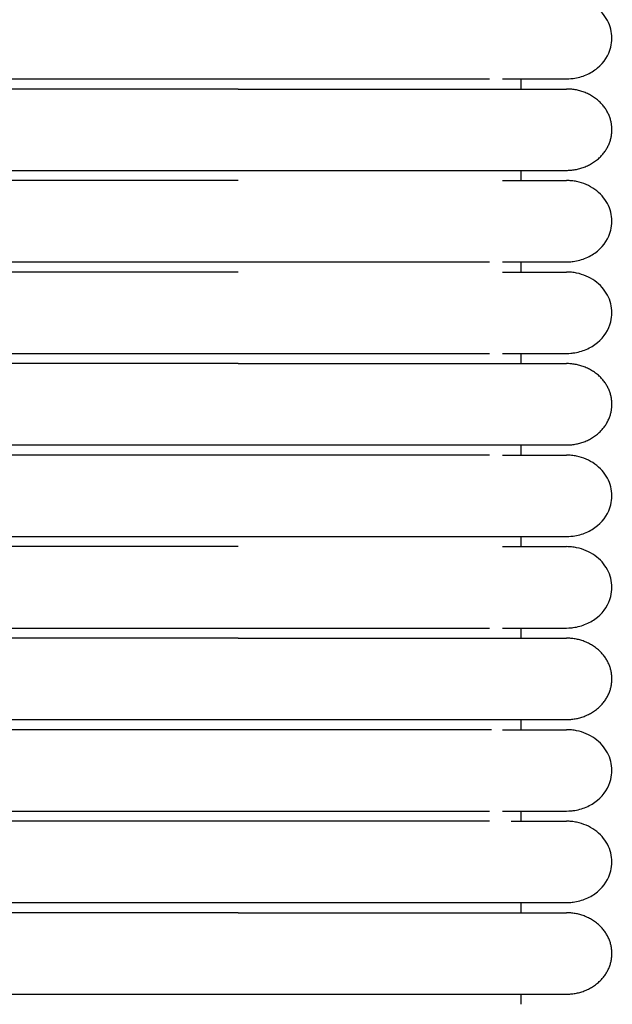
# Model space of a CAD drawing. Header units: millimetres. Extents: x -31695 to -19845, y -5614 to 7253.
# Tile 258 of 432: x -27570 to -27541, y 4632 to 4681. Entities that reach past the tile are written whole.
import ezdxf

# ---------------------------------------------------------------- set-up
doc = ezdxf.new("R2010")
doc.units = ezdxf.units.MM
doc.layers.add('2d', color=7, linetype='Continuous', true_color=0x000000)

msp = doc.modelspace()

# ---------------------------------------------------------------- linework, layer by layer
at = {"layer": '2d', "linetype": 'Continuous', "lineweight": -3}
for points, knots in [([(-27542.959, 4678.452), (-27542.771, 4678.458), (-27542.696, 4678.465), (-27542.621, 4678.475), (-27542.398, 4678.505), (-27542.18, 4678.566), (-27541.976, 4678.654), (-27541.772, 4678.741), (-27541.583, 4678.856), (-27541.417, 4678.994), (-27541.086, 4679.27), (-27540.85, 4679.636), (-27540.749, 4680.031), (-27540.674, 4680.327), (-27540.674, 4680.638), (-27540.75, 4680.934), (-27540.825, 4681.23), (-27540.976, 4681.511), (-27541.187, 4681.748), (-27541.399, 4681.986), (-27541.671, 4682.18), (-27541.976, 4682.311), (-27542.129, 4682.377), (-27542.29, 4682.428), (-27542.455, 4682.461), (-27542.538, 4682.478), (-27542.622, 4682.491), (-27542.748, 4682.504), (-27542.79, 4682.507), (-27542.864, 4682.51), (-27542.928, 4682.512), (-27542.96, 4682.512)], [23.444884, 23.444884, 23.444884, 23.444884, 23.445508, 23.445508, 23.445508, 24.045899, 24.045899, 24.045899, 24.646737, 24.646737, 24.646737, 25.861089, 25.861089, 25.861089, 26.766677, 26.766677, 26.766677, 27.67162, 27.67162, 27.67162, 28.576911, 28.576911, 28.576911, 29.026668, 29.026668, 29.026668, 29.266118, 29.266118, 29.385835, 29.385835, 29.475562, 29.475562, 29.475562, 29.475562]), ([(-27559.349, 4678.452), (-27559.121, 4678.452), (-27558.891, 4678.452), (-27558.664, 4678.452), (-27558.436, 4678.452), (-27558.208, 4678.452), (-27557.98, 4678.452), (-27557.752, 4678.452), (-27557.525, 4678.452), (-27557.298, 4678.452), (-27557.071, 4678.452), (-27556.845, 4678.452), (-27556.62, 4678.452), (-27556.395, 4678.452), (-27556.171, 4678.452), (-27555.948, 4678.452), (-27555.726, 4678.452), (-27555.504, 4678.452), (-27555.284, 4678.452), (-27555.064, 4678.452), (-27554.846, 4678.452), (-27554.63, 4678.452), (-27554.522, 4678.452), (-27554.414, 4678.452), (-27554.307, 4678.452), (-27554.253, 4678.452), (-27554.2, 4678.452), (-27554.146, 4678.452), (-27554.093, 4678.452), (-27554.04, 4678.452), (-27553.987, 4678.452), (-27553.774, 4678.452), (-27553.565, 4678.452), (-27553.359, 4678.452), (-27553.153, 4678.452), (-27552.951, 4678.452), (-27552.752, 4678.452), (-27552.553, 4678.452), (-27552.358, 4678.452), (-27552.167, 4678.452), (-27551.976, 4678.452), (-27551.788, 4678.452), (-27551.605, 4678.452), (-27551.421, 4678.452), (-27551.242, 4678.452), (-27551.066, 4678.452), (-27550.891, 4678.452), (-27550.719, 4678.452), (-27550.552, 4678.452), (-27550.385, 4678.452), (-27550.222, 4678.452), (-27550.063, 4678.452), (-27549.905, 4678.452), (-27549.751, 4678.452), (-27549.548, 4678.452), (-27549.53, 4678.452), (-27549.513, 4678.452), (-27549.391, 4678.452), (-27549.322, 4678.452), (-27549.253, 4678.452), (-27549.108, 4678.452), (-27549.104, 4678.452), (-27549.1, 4678.452), (-27548.982, 4678.452), (-27548.949, 4678.452), (-27548.916, 4678.452), (-27548.784, 4678.452), (-27548.719, 4678.452), (-27548.654, 4678.452), (-27548.59, 4678.452), (-27548.526, 4678.452), (-27548.463, 4678.452), (-27548.401, 4678.452), (-27548.339, 4678.452), (-27548.277, 4678.452), (-27548.216, 4678.452), (-27548.156, 4678.452), (-27548.096, 4678.452), (-27548.037, 4678.452), (-27548.007, 4678.452), (-27547.978, 4678.452), (-27547.862, 4678.452), (-27547.805, 4678.452), (-27547.748, 4678.452), (-27546.808, 4678.452)], [0, 0, 0, 0, 0.688874, 0.688874, 0.688874, 1.379115, 1.379115, 1.379115, 2.070614, 2.070614, 2.070614, 2.763253, 2.763253, 2.763253, 3.456911, 3.456911, 3.456911, 4.151485, 4.151485, 4.151485, 4.846904, 4.846904, 4.846904, 5.194892, 5.194892, 5.194892, 5.368958, 5.368958, 5.368958, 5.543076, 5.543076, 5.543076, 6.238299, 6.238299, 6.238299, 6.927088, 6.927088, 6.927088, 7.609802, 7.609802, 7.609802, 8.286509, 8.286509, 8.286509, 8.95713, 8.95713, 8.95713, 9.621528, 9.621528, 9.621528, 10.279464, 10.279464, 10.279464, 11.006993, 11.006993, 11.006993, 11.236871, 11.236871, 11.236871, 11.661405, 11.661405, 11.661405, 11.855662, 11.855662, 11.855662, 12.168103, 12.168103, 12.168103, 12.482511, 12.482511, 12.482511, 12.798837, 12.798837, 12.798837, 13.117038, 13.117038, 13.117038, 13.43708, 13.43708, 13.43708, 13.758931, 13.758931, 13.758931, 14.082572, 14.082572, 14.082572, 14.082572]), ([(-27546.154, 4678.452), (-27545.38, 4678.452), (-27544.743, 4678.452), (-27544.249, 4678.452), (-27543.83, 4678.452), (-27543.514, 4678.452), (-27543.3, 4678.452), (-27543.086, 4678.452), (-27542.975, 4678.452), (-27542.96, 4678.452)], [0, 0, 0, 0, 8.587801, 8.587801, 8.587801, 15.835632, 15.835632, 15.835632, 22.978242, 22.978242, 22.978242, 22.978242]), ([(-27546.155, 4673.378), (-27545.378, 4673.378), (-27544.742, 4673.378), (-27544.25, 4673.378), (-27543.83, 4673.378), (-27543.514, 4673.378), (-27543.301, 4673.378), (-27543.087, 4673.378), (-27542.975, 4673.378), (-27542.96, 4673.378)], [0, 0, 0, 0, 8.649968, 8.649968, 8.649968, 15.950267, 15.950267, 15.950267, 23.144583, 23.144583, 23.144583, 23.144583]), ([(-27542.959, 4669.318), (-27542.771, 4669.324), (-27542.696, 4669.33), (-27542.621, 4669.34), (-27542.398, 4669.371), (-27542.18, 4669.431), (-27541.976, 4669.519), (-27541.772, 4669.607), (-27541.583, 4669.722), (-27541.417, 4669.859), (-27541.086, 4670.135), (-27540.85, 4670.501), (-27540.749, 4670.896), (-27540.674, 4671.192), (-27540.674, 4671.504), (-27540.75, 4671.8), (-27540.825, 4672.096), (-27540.976, 4672.376), (-27541.187, 4672.613), (-27541.399, 4672.851), (-27541.671, 4673.045), (-27541.976, 4673.177), (-27542.129, 4673.243), (-27542.29, 4673.293), (-27542.455, 4673.327), (-27542.538, 4673.344), (-27542.622, 4673.356), (-27542.748, 4673.369), (-27542.79, 4673.372), (-27542.864, 4673.375), (-27542.928, 4673.377), (-27542.96, 4673.378)], [23.445434, 23.445434, 23.445434, 23.445434, 23.445691, 23.445691, 23.445691, 24.046063, 24.046063, 24.046063, 24.646884, 24.646884, 24.646884, 25.861199, 25.861199, 25.861199, 26.766759, 26.766759, 26.766759, 27.671674, 27.671674, 27.671674, 28.576938, 28.576938, 28.576938, 29.026682, 29.026682, 29.026682, 29.266124, 29.266124, 29.385838, 29.385838, 29.475562, 29.475562, 29.475562, 29.475562]), ([(-27559.349, 4669.318), (-27559.121, 4669.318), (-27558.891, 4669.318), (-27558.664, 4669.318), (-27558.436, 4669.318), (-27558.208, 4669.318), (-27557.98, 4669.318), (-27557.752, 4669.318), (-27557.525, 4669.318), (-27557.298, 4669.318), (-27557.071, 4669.318), (-27556.845, 4669.318), (-27556.62, 4669.318), (-27556.395, 4669.318), (-27556.171, 4669.318), (-27555.948, 4669.318), (-27555.726, 4669.318), (-27555.504, 4669.318), (-27555.284, 4669.318), (-27555.064, 4669.318), (-27554.846, 4669.318), (-27554.63, 4669.318), (-27554.522, 4669.318), (-27554.414, 4669.318), (-27554.307, 4669.318), (-27554.253, 4669.318), (-27554.2, 4669.318), (-27554.146, 4669.318), (-27554.093, 4669.318), (-27554.04, 4669.318), (-27553.987, 4669.318), (-27553.774, 4669.318), (-27553.565, 4669.318), (-27553.359, 4669.318), (-27553.153, 4669.318), (-27552.951, 4669.318), (-27552.752, 4669.318), (-27552.553, 4669.318), (-27552.358, 4669.318), (-27552.167, 4669.318), (-27551.976, 4669.318), (-27551.788, 4669.318), (-27551.605, 4669.318), (-27551.421, 4669.318), (-27551.242, 4669.318), (-27551.066, 4669.318), (-27550.891, 4669.318), (-27550.719, 4669.318), (-27550.552, 4669.318), (-27550.385, 4669.318), (-27550.222, 4669.318), (-27550.063, 4669.318), (-27549.905, 4669.318), (-27549.751, 4669.318), (-27549.548, 4669.318), (-27549.53, 4669.318), (-27549.513, 4669.318), (-27549.391, 4669.318), (-27549.322, 4669.318), (-27549.253, 4669.318), (-27549.108, 4669.318), (-27549.104, 4669.318), (-27549.1, 4669.318), (-27548.982, 4669.318), (-27548.949, 4669.318), (-27548.916, 4669.318), (-27548.784, 4669.318), (-27548.719, 4669.318), (-27548.654, 4669.318), (-27548.59, 4669.318), (-27548.526, 4669.318), (-27548.463, 4669.318), (-27548.401, 4669.318), (-27548.339, 4669.318), (-27548.277, 4669.318), (-27548.216, 4669.318), (-27548.156, 4669.318), (-27548.096, 4669.318), (-27548.037, 4669.318), (-27548.007, 4669.318), (-27547.978, 4669.318), (-27547.862, 4669.318), (-27547.805, 4669.318), (-27547.748, 4669.318), (-27546.808, 4669.318)], [0, 0, 0, 0, 0.688874, 0.688874, 0.688874, 1.379115, 1.379115, 1.379115, 2.070614, 2.070614, 2.070614, 2.763253, 2.763253, 2.763253, 3.456911, 3.456911, 3.456911, 4.151486, 4.151486, 4.151486, 4.846904, 4.846904, 4.846904, 5.194892, 5.194892, 5.194892, 5.368959, 5.368959, 5.368959, 5.543077, 5.543077, 5.543077, 6.2383, 6.2383, 6.2383, 6.927089, 6.927089, 6.927089, 7.609803, 7.609803, 7.609803, 8.286509, 8.286509, 8.286509, 8.957131, 8.957131, 8.957131, 9.621528, 9.621528, 9.621528, 10.279465, 10.279465, 10.279465, 11.006994, 11.006994, 11.006994, 11.236872, 11.236872, 11.236872, 11.661406, 11.661406, 11.661406, 11.855663, 11.855663, 11.855663, 12.168104, 12.168104, 12.168104, 12.482512, 12.482512, 12.482512, 12.798838, 12.798838, 12.798838, 13.117038, 13.117038, 13.117038, 13.437081, 13.437081, 13.437081, 13.758932, 13.758932, 13.758932, 14.082572, 14.082572, 14.082572, 14.082572]), ([(-27546.154, 4669.318), (-27545.38, 4669.318), (-27544.743, 4669.318), (-27544.249, 4669.318), (-27543.83, 4669.318), (-27543.514, 4669.318), (-27543.3, 4669.318), (-27543.086, 4669.318), (-27542.975, 4669.318), (-27542.96, 4669.318)], [0, 0, 0, 0, 8.587803, 8.587803, 8.587803, 15.835636, 15.835636, 15.835636, 22.978247, 22.978247, 22.978247, 22.978247]), ([(-27546.155, 4668.81), (-27545.378, 4668.81), (-27544.742, 4668.81), (-27544.25, 4668.81), (-27543.83, 4668.81), (-27543.514, 4668.81), (-27543.301, 4668.81), (-27543.087, 4668.81), (-27542.975, 4668.81), (-27542.96, 4668.81)], [0, 0, 0, 0, 8.649968, 8.649968, 8.649968, 15.950267, 15.950267, 15.950267, 23.144583, 23.144583, 23.144583, 23.144583]), ([(-27542.959, 4664.75), (-27542.771, 4664.756), (-27542.696, 4664.763), (-27542.621, 4664.773), (-27542.398, 4664.803), (-27542.18, 4664.864), (-27541.976, 4664.952), (-27541.772, 4665.039), (-27541.583, 4665.154), (-27541.417, 4665.292), (-27541.086, 4665.568), (-27540.85, 4665.934), (-27540.749, 4666.328), (-27540.674, 4666.625), (-27540.674, 4666.936), (-27540.75, 4667.232), (-27540.825, 4667.528), (-27540.976, 4667.809), (-27541.187, 4668.046), (-27541.399, 4668.284), (-27541.671, 4668.478), (-27541.976, 4668.609), (-27542.129, 4668.675), (-27542.29, 4668.726), (-27542.455, 4668.759), (-27542.538, 4668.776), (-27542.622, 4668.789), (-27542.748, 4668.802), (-27542.79, 4668.805), (-27542.864, 4668.808), (-27542.928, 4668.81), (-27542.96, 4668.81)], [23.445135, 23.445135, 23.445135, 23.445135, 23.445591, 23.445591, 23.445591, 24.045973, 24.045973, 24.045973, 24.646804, 24.646804, 24.646804, 25.861139, 25.861139, 25.861139, 26.766715, 26.766715, 26.766715, 27.671645, 27.671645, 27.671645, 28.576923, 28.576923, 28.576923, 29.026674, 29.026674, 29.026674, 29.266121, 29.266121, 29.385836, 29.385836, 29.475562, 29.475562, 29.475562, 29.475562]), ([(-27559.349, 4664.75), (-27559.121, 4664.75), (-27558.891, 4664.75), (-27558.664, 4664.75), (-27558.436, 4664.75), (-27558.208, 4664.75), (-27557.98, 4664.75), (-27557.752, 4664.75), (-27557.525, 4664.75), (-27557.298, 4664.75), (-27557.071, 4664.75), (-27556.845, 4664.75), (-27556.62, 4664.75), (-27556.395, 4664.75), (-27556.171, 4664.75), (-27555.948, 4664.75), (-27555.726, 4664.75), (-27555.504, 4664.75), (-27555.284, 4664.75), (-27555.064, 4664.75), (-27554.846, 4664.75), (-27554.63, 4664.75), (-27554.522, 4664.75), (-27554.414, 4664.75), (-27554.307, 4664.75), (-27554.253, 4664.75), (-27554.2, 4664.75), (-27554.146, 4664.75), (-27554.093, 4664.75), (-27554.04, 4664.75), (-27553.987, 4664.75), (-27553.774, 4664.75), (-27553.565, 4664.75), (-27553.359, 4664.75), (-27553.153, 4664.75), (-27552.951, 4664.75), (-27552.752, 4664.75), (-27552.553, 4664.75), (-27552.358, 4664.75), (-27552.167, 4664.75), (-27551.976, 4664.75), (-27551.788, 4664.75), (-27551.605, 4664.75), (-27551.421, 4664.75), (-27551.242, 4664.75), (-27551.066, 4664.75), (-27550.891, 4664.75), (-27550.719, 4664.75), (-27550.552, 4664.75), (-27550.385, 4664.75), (-27550.222, 4664.75), (-27550.063, 4664.75), (-27549.905, 4664.75), (-27549.751, 4664.75), (-27549.548, 4664.75), (-27549.53, 4664.75), (-27549.513, 4664.75), (-27549.391, 4664.75), (-27549.322, 4664.75), (-27549.253, 4664.75), (-27549.108, 4664.75), (-27549.1, 4664.75), (-27549.092, 4664.75), (-27548.982, 4664.75), (-27548.949, 4664.75), (-27548.916, 4664.75), (-27548.784, 4664.75), (-27548.719, 4664.75), (-27548.654, 4664.75), (-27548.59, 4664.75), (-27548.526, 4664.75), (-27548.463, 4664.75), (-27548.401, 4664.75), (-27548.339, 4664.75), (-27548.277, 4664.75), (-27548.216, 4664.75), (-27548.156, 4664.75), (-27548.096, 4664.75), (-27548.037, 4664.75), (-27548.007, 4664.75), (-27547.978, 4664.75), (-27547.862, 4664.75), (-27547.805, 4664.75), (-27547.748, 4664.75), (-27546.808, 4664.75)], [0, 0, 0, 0, 0.688874, 0.688874, 0.688874, 1.379115, 1.379115, 1.379115, 2.070613, 2.070613, 2.070613, 2.763252, 2.763252, 2.763252, 3.456909, 3.456909, 3.456909, 4.151483, 4.151483, 4.151483, 4.846902, 4.846902, 4.846902, 5.194889, 5.194889, 5.194889, 5.368956, 5.368956, 5.368956, 5.543074, 5.543074, 5.543074, 6.238296, 6.238296, 6.238296, 6.927084, 6.927084, 6.927084, 7.609798, 7.609798, 7.609798, 8.286504, 8.286504, 8.286504, 8.957124, 8.957124, 8.957124, 9.621521, 9.621521, 9.621521, 10.279457, 10.279457, 10.279457, 11.006993, 11.006993, 11.006993, 11.236871, 11.236871, 11.236871, 11.661406, 11.661406, 11.661406, 11.855663, 11.855663, 11.855663, 12.168104, 12.168104, 12.168104, 12.482512, 12.482512, 12.482512, 12.798838, 12.798838, 12.798838, 13.117039, 13.117039, 13.117039, 13.437081, 13.437081, 13.437081, 13.758932, 13.758932, 13.758932, 14.082573, 14.082573, 14.082573, 14.082573]), ([(-27546.154, 4664.75), (-27545.38, 4664.75), (-27544.743, 4664.75), (-27544.249, 4664.75), (-27543.83, 4664.75), (-27543.514, 4664.75), (-27543.3, 4664.75), (-27543.086, 4664.75), (-27542.975, 4664.75), (-27542.96, 4664.75)], [0, 0, 0, 0, 8.587804, 8.587804, 8.587804, 15.835637, 15.835637, 15.835637, 22.978249, 22.978249, 22.978249, 22.978249]), ([(-27546.808, 4659.676), (-27547.423, 4659.676), (-27547.476, 4659.676), (-27547.57, 4659.676), (-27547.573, 4659.676), (-27547.576, 4659.676), (-27547.693, 4659.676), (-27547.748, 4659.676), (-27547.805, 4659.676), (-27547.862, 4659.676), (-27547.919, 4659.676), (-27547.977, 4659.676), (-27548.036, 4659.676), (-27548.096, 4659.676), (-27548.155, 4659.676), (-27548.216, 4659.676), (-27548.247, 4659.676), (-27548.277, 4659.676), (-27548.401, 4659.676), (-27548.463, 4659.676), (-27548.526, 4659.676), (-27548.59, 4659.676), (-27548.654, 4659.676), (-27548.719, 4659.676), (-27548.883, 4659.676), (-27548.916, 4659.676), (-27548.949, 4659.676), (-27549.033, 4659.676), (-27549.049, 4659.676), (-27549.066, 4659.676), (-27549.185, 4659.676), (-27549.253, 4659.676), (-27549.322, 4659.676), (-27549.391, 4659.676), (-27549.426, 4659.676), (-27549.46, 4659.676), (-27549.601, 4659.676), (-27549.75, 4659.676), (-27549.905, 4659.676), (-27550.063, 4659.676), (-27550.222, 4659.676), (-27550.385, 4659.676), (-27550.552, 4659.676), (-27550.719, 4659.676), (-27550.891, 4659.676), (-27551.066, 4659.676), (-27551.242, 4659.676), (-27551.421, 4659.676), (-27551.605, 4659.676), (-27551.788, 4659.676), (-27551.976, 4659.676), (-27552.167, 4659.676), (-27552.358, 4659.676), (-27552.553, 4659.676), (-27552.752, 4659.676), (-27552.951, 4659.676), (-27553.153, 4659.676), (-27553.359, 4659.676), (-27553.565, 4659.676), (-27553.774, 4659.676), (-27553.987, 4659.676), (-27554.093, 4659.676), (-27554.2, 4659.676), (-27554.307, 4659.676), (-27554.414, 4659.676), (-27554.522, 4659.676), (-27554.63, 4659.676), (-27554.738, 4659.676), (-27554.847, 4659.676), (-27554.956, 4659.676), (-27555.065, 4659.676), (-27555.174, 4659.676), (-27555.284, 4659.676), (-27555.504, 4659.676), (-27555.725, 4659.676), (-27555.948, 4659.676), (-27556.171, 4659.676), (-27556.395, 4659.676), (-27556.62, 4659.676), (-27556.845, 4659.676), (-27557.071, 4659.676), (-27557.298, 4659.676), (-27557.525, 4659.676), (-27557.752, 4659.676), (-27557.98, 4659.676), (-27558.208, 4659.676), (-27558.436, 4659.676), (-27558.664, 4659.676), (-27558.892, 4659.676), (-27559.121, 4659.676), (-27559.349, 4659.676)], [3.667443, 3.667443, 3.667443, 3.667443, 4.058041, 4.058041, 4.058041, 4.291143, 4.291143, 4.291143, 4.600458, 4.600458, 4.600458, 4.908064, 4.908064, 4.908064, 5.213939, 5.213939, 5.213939, 5.518056, 5.518056, 5.518056, 5.820384, 5.820384, 5.820384, 6.270422, 6.270422, 6.270422, 6.493848, 6.493848, 6.493848, 6.716187, 6.716187, 6.716187, 7.010901, 7.010901, 7.010901, 7.303577, 7.303577, 7.303577, 7.925925, 7.925925, 7.925925, 8.554717, 8.554717, 8.554717, 9.189697, 9.189697, 9.189697, 9.830617, 9.830617, 9.830617, 10.477353, 10.477353, 10.477353, 11.12984, 11.12984, 11.12984, 11.788122, 11.788122, 11.788122, 12.452556, 12.452556, 12.452556, 12.785334, 12.785334, 12.785334, 13.117919, 13.117919, 13.117919, 13.45031, 13.45031, 13.45031, 13.782504, 13.782504, 13.782504, 14.446321, 14.446321, 14.446321, 15.109271, 15.109271, 15.109271, 15.771237, 15.771237, 15.771237, 16.432125, 16.432125, 16.432125, 17.091799, 17.091799, 17.091799, 17.750174, 17.750174, 17.750174, 17.750174]), ([(-27546.155, 4659.676), (-27545.378, 4659.676), (-27544.742, 4659.676), (-27544.25, 4659.676), (-27543.83, 4659.676), (-27543.514, 4659.676), (-27543.301, 4659.676), (-27543.087, 4659.676), (-27542.975, 4659.676), (-27542.96, 4659.676)], [0, 0, 0, 0, 8.649968, 8.649968, 8.649968, 15.950267, 15.950267, 15.950267, 23.144583, 23.144583, 23.144583, 23.144583]), ([(-27542.96, 4655.616), (-27542.771, 4655.622), (-27542.696, 4655.628), (-27542.621, 4655.638), (-27542.398, 4655.669), (-27542.18, 4655.729), (-27541.976, 4655.817), (-27541.772, 4655.905), (-27541.583, 4656.02), (-27541.417, 4656.157), (-27541.086, 4656.433), (-27540.85, 4656.799), (-27540.749, 4657.194), (-27540.674, 4657.49), (-27540.674, 4657.802), (-27540.75, 4658.098), (-27540.825, 4658.394), (-27540.976, 4658.674), (-27541.187, 4658.911), (-27541.399, 4659.149), (-27541.671, 4659.343), (-27541.976, 4659.475), (-27542.129, 4659.541), (-27542.29, 4659.591), (-27542.455, 4659.625), (-27542.538, 4659.642), (-27542.622, 4659.654), (-27542.748, 4659.667), (-27542.79, 4659.67), (-27542.864, 4659.673), (-27542.928, 4659.675), (-27542.96, 4659.676)], [22.970066, 22.970066, 22.970066, 22.970066, 23.178099, 23.178099, 23.178099, 23.803537, 23.803537, 23.803537, 24.429443, 24.429443, 24.429443, 25.694457, 25.694457, 25.694457, 26.637826, 26.637826, 26.637826, 27.580522, 27.580522, 27.580522, 28.523582, 28.523582, 28.523582, 28.992103, 28.992103, 28.992103, 29.241542, 29.241542, 29.366254, 29.366254, 29.459724, 29.459724, 29.459724, 29.459724]), ([(-27559.349, 4655.616), (-27559.121, 4655.616), (-27558.891, 4655.616), (-27558.664, 4655.616), (-27558.436, 4655.616), (-27558.208, 4655.616), (-27557.98, 4655.616), (-27557.752, 4655.616), (-27557.525, 4655.616), (-27557.298, 4655.616), (-27557.071, 4655.616), (-27556.845, 4655.616), (-27556.62, 4655.616), (-27556.395, 4655.616), (-27556.171, 4655.616), (-27555.948, 4655.616), (-27555.726, 4655.616), (-27555.504, 4655.616), (-27555.284, 4655.616), (-27555.174, 4655.616), (-27555.065, 4655.616), (-27554.956, 4655.616), (-27554.847, 4655.616), (-27554.738, 4655.616), (-27554.63, 4655.616), (-27554.522, 4655.616), (-27554.414, 4655.616), (-27554.307, 4655.616), (-27554.2, 4655.616), (-27554.093, 4655.616), (-27553.987, 4655.616), (-27553.774, 4655.616), (-27553.565, 4655.616), (-27553.359, 4655.616), (-27553.153, 4655.616), (-27552.951, 4655.616), (-27552.752, 4655.616), (-27552.553, 4655.616), (-27552.358, 4655.616), (-27552.167, 4655.616), (-27551.976, 4655.616), (-27551.788, 4655.616), (-27551.605, 4655.616), (-27551.421, 4655.616), (-27551.242, 4655.616), (-27551.066, 4655.616), (-27550.891, 4655.616), (-27550.719, 4655.616), (-27550.552, 4655.616), (-27550.385, 4655.616), (-27550.222, 4655.616), (-27550.063, 4655.616), (-27549.905, 4655.616), (-27549.751, 4655.616), (-27549.548, 4655.616), (-27549.53, 4655.616), (-27549.513, 4655.616), (-27549.391, 4655.616), (-27549.322, 4655.616), (-27549.253, 4655.616), (-27549.134, 4655.616), (-27549.117, 4655.616), (-27549.1, 4655.616), (-27548.982, 4655.616), (-27548.949, 4655.616), (-27548.916, 4655.616), (-27548.784, 4655.616), (-27548.719, 4655.616), (-27548.654, 4655.616), (-27548.59, 4655.616), (-27548.526, 4655.616), (-27548.463, 4655.616), (-27548.401, 4655.616), (-27548.37, 4655.616), (-27548.339, 4655.616), (-27548.216, 4655.616), (-27548.156, 4655.616), (-27548.096, 4655.616), (-27548.037, 4655.616), (-27547.978, 4655.616), (-27547.919, 4655.616), (-27547.862, 4655.616), (-27547.805, 4655.616), (-27547.748, 4655.616), (-27547.693, 4655.616), (-27547.665, 4655.616), (-27547.638, 4655.616), (-27547.529, 4655.616), (-27547.476, 4655.616), (-27547.423, 4655.616), (-27547.372, 4655.616), (-27547.346, 4655.616), (-27547.32, 4655.616), (-27547.22, 4655.616), (-27547.208, 4655.616), (-27547.195, 4655.616), (-27547.075, 4655.616), (-27547.063, 4655.616), (-27547.051, 4655.616), (-27546.936, 4655.616), (-27546.93, 4655.616), (-27546.925, 4655.616), (-27546.81, 4655.616), (-27546.435, 4655.616), (-27546.149, 4655.616), (-27545.675, 4655.616)], [0, 0, 0, 0, 0.604392, 0.604392, 0.604392, 1.209983, 1.209983, 1.209983, 1.816679, 1.816679, 1.816679, 2.424374, 2.424374, 2.424374, 3.032963, 3.032963, 3.032963, 3.642356, 3.642356, 3.642356, 3.947308, 3.947308, 3.947308, 4.25244, 4.25244, 4.25244, 4.557751, 4.557751, 4.557751, 4.86324, 4.86324, 4.86324, 5.473203, 5.473203, 5.473203, 6.07752, 6.07752, 6.07752, 6.676507, 6.676507, 6.676507, 7.270224, 7.270224, 7.270224, 7.858601, 7.858601, 7.858601, 8.441518, 8.441518, 8.441518, 9.018767, 9.018767, 9.018767, 9.65708, 9.65708, 9.65708, 9.858766, 9.858766, 9.858766, 10.197234, 10.197234, 10.197234, 10.401671, 10.401671, 10.401671, 10.675796, 10.675796, 10.675796, 10.951645, 10.951645, 10.951645, 11.229178, 11.229178, 11.229178, 11.508354, 11.508354, 11.508354, 11.789147, 11.789147, 11.789147, 12.071529, 12.071529, 12.071529, 12.35548, 12.35548, 12.35548, 12.640983, 12.640983, 12.640983, 12.928029, 12.928029, 12.928029, 13.216618, 13.216618, 13.216618, 13.506755, 13.506755, 13.506755, 13.798449, 13.798449, 13.798449, 14.077939, 14.077939, 14.077939, 16.637194, 16.637194, 16.637194, 16.637194]), ([(-27546.154, 4655.616), (-27545.38, 4655.616), (-27544.743, 4655.616), (-27544.249, 4655.616), (-27543.83, 4655.616), (-27543.514, 4655.616), (-27543.3, 4655.616), (-27543.086, 4655.616), (-27542.975, 4655.616), (-27542.96, 4655.616)], [0, 0, 0, 0, 8.587806, 8.587806, 8.587806, 15.835641, 15.835641, 15.835641, 22.978254, 22.978254, 22.978254, 22.978254]), ([(-27546.155, 4655.108), (-27545.378, 4655.108), (-27544.742, 4655.108), (-27544.25, 4655.108), (-27543.83, 4655.108), (-27543.514, 4655.108), (-27543.301, 4655.108), (-27543.087, 4655.108), (-27542.975, 4655.108), (-27542.96, 4655.108)], [0, 0, 0, 0, 8.649968, 8.649968, 8.649968, 15.950267, 15.950267, 15.950267, 23.144583, 23.144583, 23.144583, 23.144583]), ([(-27542.959, 4651.048), (-27542.771, 4651.054), (-27542.696, 4651.061), (-27542.621, 4651.071), (-27542.398, 4651.101), (-27542.18, 4651.162), (-27541.976, 4651.249), (-27541.772, 4651.337), (-27541.583, 4651.452), (-27541.417, 4651.59), (-27541.086, 4651.866), (-27540.85, 4652.232), (-27540.749, 4652.626), (-27540.674, 4652.922), (-27540.674, 4653.234), (-27540.75, 4653.53), (-27540.825, 4653.826), (-27540.976, 4654.107), (-27541.187, 4654.344), (-27541.399, 4654.581), (-27541.671, 4654.776), (-27541.976, 4654.907), (-27542.129, 4654.973), (-27542.29, 4655.024), (-27542.455, 4655.057), (-27542.538, 4655.074), (-27542.622, 4655.087), (-27542.748, 4655.1), (-27542.79, 4655.103), (-27542.864, 4655.106), (-27542.928, 4655.108), (-27542.96, 4655.108)], [23.445805, 23.445805, 23.445805, 23.445805, 23.44583, 23.44583, 23.44583, 24.04619, 24.04619, 24.04619, 24.646999, 24.646999, 24.646999, 25.861291, 25.861291, 25.861291, 26.766834, 26.766834, 26.766834, 27.671732, 27.671732, 27.671732, 28.576978, 28.576978, 28.576978, 29.026713, 29.026713, 29.026713, 29.26615, 29.26615, 29.385862, 29.385862, 29.475584, 29.475584, 29.475584, 29.475584]), ([(-27559.349, 4651.048), (-27559.121, 4651.048), (-27558.891, 4651.048), (-27558.664, 4651.048), (-27558.436, 4651.048), (-27558.208, 4651.048), (-27557.98, 4651.048), (-27557.752, 4651.048), (-27557.525, 4651.048), (-27557.298, 4651.048), (-27557.071, 4651.048), (-27556.845, 4651.048), (-27556.62, 4651.048), (-27556.395, 4651.048), (-27556.171, 4651.048), (-27555.948, 4651.048), (-27555.726, 4651.048), (-27555.504, 4651.048), (-27555.284, 4651.048), (-27555.174, 4651.048), (-27555.065, 4651.048), (-27554.956, 4651.048), (-27554.847, 4651.048), (-27554.738, 4651.048), (-27554.63, 4651.048), (-27554.522, 4651.048), (-27554.414, 4651.048), (-27554.307, 4651.048), (-27554.2, 4651.048), (-27554.093, 4651.048), (-27553.987, 4651.048), (-27553.774, 4651.048), (-27553.565, 4651.048), (-27553.359, 4651.048), (-27553.153, 4651.048), (-27552.951, 4651.048), (-27552.752, 4651.048), (-27552.553, 4651.048), (-27552.358, 4651.048), (-27552.167, 4651.048), (-27551.976, 4651.048), (-27551.788, 4651.048), (-27551.605, 4651.048), (-27551.421, 4651.048), (-27551.242, 4651.048), (-27551.066, 4651.048), (-27550.891, 4651.048), (-27550.719, 4651.048), (-27550.552, 4651.048), (-27550.385, 4651.048), (-27550.222, 4651.048), (-27550.063, 4651.048), (-27549.905, 4651.048), (-27549.751, 4651.048), (-27549.548, 4651.048), (-27549.53, 4651.048), (-27549.513, 4651.048), (-27549.391, 4651.048), (-27549.322, 4651.048), (-27549.253, 4651.048), (-27549.134, 4651.048), (-27549.117, 4651.048), (-27549.1, 4651.048), (-27548.982, 4651.048), (-27548.949, 4651.048), (-27548.916, 4651.048), (-27548.784, 4651.048), (-27548.719, 4651.048), (-27548.654, 4651.048), (-27548.59, 4651.048), (-27548.526, 4651.048), (-27548.463, 4651.048), (-27548.401, 4651.048), (-27548.37, 4651.048), (-27548.339, 4651.048), (-27548.216, 4651.048), (-27548.156, 4651.048), (-27548.096, 4651.048), (-27548.037, 4651.048), (-27547.978, 4651.048), (-27547.919, 4651.048), (-27547.862, 4651.048), (-27547.805, 4651.048), (-27547.748, 4651.048), (-27547.693, 4651.048), (-27547.665, 4651.048), (-27547.638, 4651.048), (-27547.529, 4651.048), (-27547.476, 4651.048), (-27547.423, 4651.048), (-27546.808, 4651.048)], [0, 0, 0, 0, 0.658366, 0.658366, 0.658366, 1.318038, 1.318038, 1.318038, 1.978913, 1.978913, 1.978913, 2.640876, 2.640876, 2.640876, 3.303814, 3.303814, 3.303814, 3.967627, 3.967627, 3.967627, 4.299813, 4.299813, 4.299813, 4.632194, 4.632194, 4.632194, 4.96477, 4.96477, 4.96477, 5.29754, 5.29754, 5.29754, 5.961973, 5.961973, 5.961973, 6.620258, 6.620258, 6.620258, 7.272736, 7.272736, 7.272736, 7.919473, 7.919473, 7.919473, 8.560394, 8.560394, 8.560394, 9.195367, 9.195367, 9.195367, 9.824165, 9.824165, 9.824165, 10.519481, 10.519481, 10.519481, 10.739179, 10.739179, 10.739179, 11.107873, 11.107873, 11.107873, 11.330566, 11.330566, 11.330566, 11.629171, 11.629171, 11.629171, 11.929654, 11.929654, 11.929654, 12.231972, 12.231972, 12.231972, 12.536079, 12.536079, 12.536079, 12.841947, 12.841947, 12.841947, 13.149547, 13.149547, 13.149547, 13.458855, 13.458855, 13.458855, 13.769854, 13.769854, 13.769854, 14.082534, 14.082534, 14.082534, 14.082534]), ([(-27546.154, 4651.048), (-27545.38, 4651.048), (-27544.743, 4651.048), (-27544.249, 4651.048), (-27543.83, 4651.048), (-27543.514, 4651.048), (-27543.3, 4651.048), (-27543.086, 4651.048), (-27542.975, 4651.048), (-27542.96, 4651.048)], [0, 0, 0, 0, 8.587807, 8.587807, 8.587807, 15.835642, 15.835642, 15.835642, 22.978257, 22.978257, 22.978257, 22.978257]), ([(-27546.155, 4645.974), (-27545.378, 4645.974), (-27544.742, 4645.974), (-27544.25, 4645.974), (-27543.83, 4645.974), (-27543.514, 4645.974), (-27543.301, 4645.974), (-27543.087, 4645.974), (-27542.975, 4645.974), (-27542.96, 4645.974)], [0, 0, 0, 0, 8.649968, 8.649968, 8.649968, 15.950267, 15.950267, 15.950267, 23.144583, 23.144583, 23.144583, 23.144583]), ([(-27542.959, 4641.914), (-27542.771, 4641.92), (-27542.696, 4641.926), (-27542.621, 4641.936), (-27542.398, 4641.967), (-27542.18, 4642.027), (-27541.976, 4642.115), (-27541.772, 4642.203), (-27541.583, 4642.318), (-27541.417, 4642.455), (-27541.086, 4642.731), (-27540.85, 4643.097), (-27540.749, 4643.492), (-27540.674, 4643.788), (-27540.674, 4644.1), (-27540.75, 4644.396), (-27540.825, 4644.692), (-27540.976, 4644.972), (-27541.187, 4645.209), (-27541.399, 4645.447), (-27541.671, 4645.641), (-27541.976, 4645.773), (-27542.129, 4645.839), (-27542.29, 4645.889), (-27542.455, 4645.923), (-27542.538, 4645.94), (-27542.622, 4645.952), (-27542.748, 4645.965), (-27542.79, 4645.968), (-27542.864, 4645.971), (-27542.928, 4645.973), (-27542.96, 4645.974)], [23.445648, 23.445648, 23.445648, 23.445648, 23.445762, 23.445762, 23.445762, 24.046127, 24.046127, 24.046127, 24.646941, 24.646941, 24.646941, 25.861241, 25.861241, 25.861241, 26.766791, 26.766791, 26.766791, 27.671696, 27.671696, 27.671696, 28.576949, 28.576949, 28.576949, 29.026687, 29.026687, 29.026687, 29.266126, 29.266126, 29.385838, 29.385838, 29.475562, 29.475562, 29.475562, 29.475562]), ([(-27559.349, 4641.914), (-27559.121, 4641.914), (-27558.891, 4641.914), (-27558.664, 4641.914), (-27558.436, 4641.914), (-27558.208, 4641.914), (-27557.98, 4641.914), (-27557.752, 4641.914), (-27557.525, 4641.914), (-27557.298, 4641.914), (-27557.071, 4641.914), (-27556.845, 4641.914), (-27556.62, 4641.914), (-27556.395, 4641.914), (-27556.171, 4641.914), (-27555.948, 4641.914), (-27555.726, 4641.914), (-27555.504, 4641.914), (-27555.284, 4641.914), (-27555.174, 4641.914), (-27555.065, 4641.914), (-27554.956, 4641.914), (-27554.847, 4641.914), (-27554.738, 4641.914), (-27554.63, 4641.914), (-27554.522, 4641.914), (-27554.414, 4641.914), (-27554.307, 4641.914), (-27554.2, 4641.914), (-27554.093, 4641.914), (-27553.987, 4641.914), (-27553.774, 4641.914), (-27553.565, 4641.914), (-27553.359, 4641.914), (-27553.153, 4641.914), (-27552.951, 4641.914), (-27552.752, 4641.914), (-27552.553, 4641.914), (-27552.358, 4641.914), (-27552.167, 4641.914), (-27551.976, 4641.914), (-27551.788, 4641.914), (-27551.605, 4641.914), (-27551.421, 4641.914), (-27551.242, 4641.914), (-27551.066, 4641.914), (-27550.891, 4641.914), (-27550.719, 4641.914), (-27550.552, 4641.914), (-27550.385, 4641.914), (-27550.222, 4641.914), (-27550.063, 4641.914), (-27549.905, 4641.914), (-27549.751, 4641.914), (-27549.548, 4641.914), (-27549.53, 4641.914), (-27549.513, 4641.914), (-27549.391, 4641.914), (-27549.322, 4641.914), (-27549.253, 4641.914), (-27549.134, 4641.914), (-27549.117, 4641.914), (-27549.1, 4641.914), (-27548.982, 4641.914), (-27548.949, 4641.914), (-27548.916, 4641.914), (-27548.784, 4641.914), (-27548.719, 4641.914), (-27548.654, 4641.914), (-27548.59, 4641.914), (-27548.526, 4641.914), (-27548.463, 4641.914), (-27548.401, 4641.914), (-27548.37, 4641.914), (-27548.339, 4641.914), (-27548.216, 4641.914), (-27548.156, 4641.914), (-27548.096, 4641.914), (-27548.037, 4641.914), (-27547.978, 4641.914), (-27547.919, 4641.914), (-27547.862, 4641.914), (-27547.805, 4641.914), (-27547.748, 4641.914), (-27547.693, 4641.914), (-27547.665, 4641.914), (-27547.638, 4641.914), (-27547.529, 4641.914), (-27547.476, 4641.914), (-27547.423, 4641.914), (-27546.808, 4641.914)], [0, 0, 0, 0, 0.658366, 0.658366, 0.658366, 1.318038, 1.318038, 1.318038, 1.978913, 1.978913, 1.978913, 2.640876, 2.640876, 2.640876, 3.303814, 3.303814, 3.303814, 3.967627, 3.967627, 3.967627, 4.299813, 4.299813, 4.299813, 4.632194, 4.632194, 4.632194, 4.96477, 4.96477, 4.96477, 5.29754, 5.29754, 5.29754, 5.961973, 5.961973, 5.961973, 6.620257, 6.620257, 6.620257, 7.272736, 7.272736, 7.272736, 7.919473, 7.919473, 7.919473, 8.560394, 8.560394, 8.560394, 9.195367, 9.195367, 9.195367, 9.824165, 9.824165, 9.824165, 10.519481, 10.519481, 10.519481, 10.739178, 10.739178, 10.739178, 11.107873, 11.107873, 11.107873, 11.330566, 11.330566, 11.330566, 11.62917, 11.62917, 11.62917, 11.929654, 11.929654, 11.929654, 12.231972, 12.231972, 12.231972, 12.536078, 12.536078, 12.536078, 12.841947, 12.841947, 12.841947, 13.149546, 13.149546, 13.149546, 13.458855, 13.458855, 13.458855, 13.769854, 13.769854, 13.769854, 14.082534, 14.082534, 14.082534, 14.082534]), ([(-27546.154, 4641.914), (-27545.38, 4641.914), (-27544.743, 4641.914), (-27544.249, 4641.914), (-27543.83, 4641.914), (-27543.514, 4641.914), (-27543.3, 4641.914), (-27543.086, 4641.914), (-27542.975, 4641.914), (-27542.96, 4641.914)], [0, 0, 0, 0, 8.587809, 8.587809, 8.587809, 15.835646, 15.835646, 15.835646, 22.978262, 22.978262, 22.978262, 22.978262]), ([(-27546.808, 4641.406), (-27547.423, 4641.406), (-27547.476, 4641.406), (-27547.57, 4641.406), (-27547.573, 4641.406), (-27547.576, 4641.406), (-27547.693, 4641.406), (-27547.748, 4641.406), (-27547.805, 4641.406), (-27547.862, 4641.406), (-27547.919, 4641.406), (-27547.977, 4641.406), (-27548.036, 4641.406), (-27548.096, 4641.406), (-27548.155, 4641.406), (-27548.216, 4641.406), (-27548.247, 4641.406), (-27548.277, 4641.406), (-27548.401, 4641.406), (-27548.463, 4641.406), (-27548.526, 4641.406), (-27548.59, 4641.406), (-27548.654, 4641.406), (-27548.719, 4641.406), (-27548.883, 4641.406), (-27548.916, 4641.406), (-27548.949, 4641.406), (-27549.033, 4641.406), (-27549.049, 4641.406), (-27549.066, 4641.406), (-27549.185, 4641.406), (-27549.253, 4641.406), (-27549.322, 4641.406), (-27549.391, 4641.406), (-27549.426, 4641.406), (-27549.46, 4641.406), (-27549.601, 4641.406), (-27549.75, 4641.406), (-27549.905, 4641.406), (-27550.063, 4641.406), (-27550.222, 4641.406), (-27550.385, 4641.406), (-27550.552, 4641.406), (-27550.719, 4641.406), (-27550.891, 4641.406), (-27551.066, 4641.406), (-27551.242, 4641.406), (-27551.421, 4641.406), (-27551.605, 4641.406), (-27551.788, 4641.406), (-27551.976, 4641.406), (-27552.167, 4641.406), (-27552.358, 4641.406), (-27552.553, 4641.406), (-27552.752, 4641.406), (-27552.951, 4641.406), (-27553.153, 4641.406), (-27553.359, 4641.406), (-27553.565, 4641.406), (-27553.774, 4641.406), (-27553.987, 4641.406), (-27554.093, 4641.406), (-27554.2, 4641.406), (-27554.307, 4641.406), (-27554.414, 4641.406), (-27554.522, 4641.406), (-27554.63, 4641.406), (-27554.738, 4641.406), (-27554.847, 4641.406), (-27554.956, 4641.406), (-27555.065, 4641.406), (-27555.174, 4641.406), (-27555.284, 4641.406), (-27555.504, 4641.406), (-27555.725, 4641.406), (-27555.948, 4641.406), (-27556.171, 4641.406), (-27556.395, 4641.406), (-27556.62, 4641.406), (-27556.845, 4641.406), (-27557.071, 4641.406), (-27557.298, 4641.406), (-27557.525, 4641.406), (-27557.752, 4641.406), (-27557.98, 4641.406), (-27558.208, 4641.406), (-27558.436, 4641.406), (-27558.664, 4641.406), (-27558.892, 4641.406), (-27559.121, 4641.406), (-27559.349, 4641.406)], [3.667456, 3.667456, 3.667456, 3.667456, 4.058054, 4.058054, 4.058054, 4.291156, 4.291156, 4.291156, 4.600471, 4.600471, 4.600471, 4.908077, 4.908077, 4.908077, 5.213952, 5.213952, 5.213952, 5.518069, 5.518069, 5.518069, 5.820397, 5.820397, 5.820397, 6.270435, 6.270435, 6.270435, 6.493862, 6.493862, 6.493862, 6.7162, 6.7162, 6.7162, 7.010914, 7.010914, 7.010914, 7.30359, 7.30359, 7.30359, 7.925938, 7.925938, 7.925938, 8.55473, 8.55473, 8.55473, 9.18971, 9.18971, 9.18971, 9.83063, 9.83063, 9.83063, 10.477366, 10.477366, 10.477366, 11.129854, 11.129854, 11.129854, 11.788136, 11.788136, 11.788136, 12.45257, 12.45257, 12.45257, 12.785348, 12.785348, 12.785348, 13.117933, 13.117933, 13.117933, 13.450324, 13.450324, 13.450324, 13.782518, 13.782518, 13.782518, 14.446335, 14.446335, 14.446335, 15.109285, 15.109285, 15.109285, 15.771251, 15.771251, 15.771251, 16.432139, 16.432139, 16.432139, 17.091813, 17.091813, 17.091813, 17.750188, 17.750188, 17.750188, 17.750188]), ([(-27545.723, 4641.406), (-27545.139, 4641.406), (-27544.648, 4641.406), (-27544.25, 4641.406), (-27543.83, 4641.406), (-27543.514, 4641.406), (-27543.301, 4641.406), (-27543.087, 4641.406), (-27542.975, 4641.406), (-27542.96, 4641.406)], [1.622211, 1.622211, 1.622211, 1.622211, 8.625653, 8.625653, 8.625653, 15.938198, 15.938198, 15.938198, 23.144583, 23.144583, 23.144583, 23.144583]), ([(-27542.959, 4637.346), (-27542.771, 4637.352), (-27542.696, 4637.359), (-27542.621, 4637.369), (-27542.398, 4637.399), (-27542.18, 4637.46), (-27541.976, 4637.547), (-27541.772, 4637.635), (-27541.583, 4637.75), (-27541.417, 4637.888), (-27541.086, 4638.164), (-27540.85, 4638.53), (-27540.749, 4638.924), (-27540.674, 4639.22), (-27540.674, 4639.532), (-27540.75, 4639.828), (-27540.825, 4640.124), (-27540.976, 4640.405), (-27541.187, 4640.642), (-27541.399, 4640.879), (-27541.671, 4641.074), (-27541.976, 4641.205), (-27542.129, 4641.271), (-27542.29, 4641.322), (-27542.455, 4641.355), (-27542.538, 4641.372), (-27542.622, 4641.385), (-27542.748, 4641.398), (-27542.79, 4641.401), (-27542.864, 4641.404), (-27542.928, 4641.405), (-27542.96, 4641.406)], [23.445585, 23.445585, 23.445585, 23.445585, 23.445741, 23.445741, 23.445741, 24.046109, 24.046109, 24.046109, 24.646924, 24.646924, 24.646924, 25.861229, 25.861229, 25.861229, 26.766782, 26.766782, 26.766782, 27.671689, 27.671689, 27.671689, 28.576945, 28.576945, 28.576945, 29.026685, 29.026685, 29.026685, 29.266125, 29.266125, 29.385838, 29.385838, 29.475562, 29.475562, 29.475562, 29.475562]), ([(-27559.349, 4637.346), (-27559.121, 4637.346), (-27558.891, 4637.346), (-27558.664, 4637.346), (-27558.436, 4637.346), (-27558.208, 4637.346), (-27557.98, 4637.346), (-27557.752, 4637.346), (-27557.525, 4637.346), (-27557.298, 4637.346), (-27557.071, 4637.346), (-27556.845, 4637.346), (-27556.62, 4637.346), (-27556.395, 4637.346), (-27556.171, 4637.346), (-27555.948, 4637.346), (-27555.726, 4637.346), (-27555.504, 4637.346), (-27555.284, 4637.346), (-27555.174, 4637.346), (-27555.065, 4637.346), (-27554.956, 4637.346), (-27554.847, 4637.346), (-27554.738, 4637.346), (-27554.63, 4637.346), (-27554.522, 4637.346), (-27554.414, 4637.346), (-27554.307, 4637.346), (-27554.2, 4637.346), (-27554.093, 4637.346), (-27553.987, 4637.346), (-27553.774, 4637.346), (-27553.565, 4637.346), (-27553.359, 4637.346), (-27553.153, 4637.346), (-27552.951, 4637.346), (-27552.752, 4637.346), (-27552.553, 4637.346), (-27552.358, 4637.346), (-27552.167, 4637.346), (-27551.976, 4637.346), (-27551.788, 4637.346), (-27551.605, 4637.346), (-27551.421, 4637.346), (-27551.242, 4637.346), (-27551.066, 4637.346), (-27550.891, 4637.346), (-27550.719, 4637.346), (-27550.552, 4637.346), (-27550.385, 4637.346), (-27550.222, 4637.346), (-27550.063, 4637.346), (-27549.905, 4637.346), (-27549.751, 4637.346), (-27549.548, 4637.346), (-27549.53, 4637.346), (-27549.513, 4637.346), (-27549.391, 4637.346), (-27549.322, 4637.346), (-27549.253, 4637.346), (-27549.134, 4637.346), (-27549.117, 4637.346), (-27549.1, 4637.346), (-27548.982, 4637.346), (-27548.949, 4637.346), (-27548.916, 4637.346), (-27548.784, 4637.346), (-27548.719, 4637.346), (-27548.654, 4637.346), (-27548.59, 4637.346), (-27548.526, 4637.346), (-27548.463, 4637.346), (-27548.401, 4637.346), (-27548.37, 4637.346), (-27548.339, 4637.346), (-27548.216, 4637.346), (-27548.156, 4637.346), (-27548.096, 4637.346), (-27548.037, 4637.346), (-27547.978, 4637.346), (-27547.919, 4637.346), (-27547.862, 4637.346), (-27547.805, 4637.346), (-27547.748, 4637.346), (-27547.693, 4637.346), (-27547.665, 4637.346), (-27547.638, 4637.346), (-27547.529, 4637.346), (-27547.476, 4637.346), (-27547.423, 4637.346), (-27546.808, 4637.346)], [0, 0, 0, 0, 0.658366, 0.658366, 0.658366, 1.318038, 1.318038, 1.318038, 1.978912, 1.978912, 1.978912, 2.640876, 2.640876, 2.640876, 3.303814, 3.303814, 3.303814, 3.967627, 3.967627, 3.967627, 4.299812, 4.299812, 4.299812, 4.632194, 4.632194, 4.632194, 4.96477, 4.96477, 4.96477, 5.29754, 5.29754, 5.29754, 5.961973, 5.961973, 5.961973, 6.620257, 6.620257, 6.620257, 7.272735, 7.272735, 7.272735, 7.919473, 7.919473, 7.919473, 8.560394, 8.560394, 8.560394, 9.195367, 9.195367, 9.195367, 9.824165, 9.824165, 9.824165, 10.519481, 10.519481, 10.519481, 10.739178, 10.739178, 10.739178, 11.107872, 11.107872, 11.107872, 11.330566, 11.330566, 11.330566, 11.62917, 11.62917, 11.62917, 11.929654, 11.929654, 11.929654, 12.231972, 12.231972, 12.231972, 12.536078, 12.536078, 12.536078, 12.841946, 12.841946, 12.841946, 13.149546, 13.149546, 13.149546, 13.458854, 13.458854, 13.458854, 13.769854, 13.769854, 13.769854, 14.082534, 14.082534, 14.082534, 14.082534]), ([(-27546.808, 4637.346), (-27545.732, 4637.346), (-27544.876, 4637.346), (-27544.249, 4637.346), (-27543.83, 4637.346), (-27543.514, 4637.346), (-27543.3, 4637.346), (-27543.086, 4637.346), (-27542.975, 4637.346), (-27542.96, 4637.346)], [-2.273611, -2.273611, -2.273611, -2.273611, 8.607049, 8.607049, 8.607049, 15.845197, 15.845197, 15.845197, 22.978264, 22.978264, 22.978264, 22.978264])]:
    msp.add_open_spline(points, degree=3, knots=knots, dxfattribs=at)
for points in [[(-27579.226, 4678.452), (-27569.288, 4678.452), (-27559.349, 4678.452)], [(-27545.226, 4677.945), (-27545.226, 4678.199), (-27545.226, 4678.452)], [(-27559.349, 4677.945), (-27569.288, 4677.945), (-27579.226, 4677.945)], [(-27579.226, 4673.885), (-27569.288, 4673.885), (-27559.349, 4673.885)], [(-27545.226, 4673.378), (-27545.226, 4673.631), (-27545.226, 4673.885)], [(-27559.349, 4673.378), (-27569.288, 4673.378), (-27579.226, 4673.378)], [(-27579.226, 4669.318), (-27569.288, 4669.318), (-27559.349, 4669.318)], [(-27545.226, 4668.81), (-27545.226, 4669.064), (-27545.226, 4669.318)], [(-27559.349, 4668.81), (-27569.288, 4668.81), (-27579.226, 4668.81)], [(-27579.226, 4664.75), (-27569.288, 4664.75), (-27559.349, 4664.75)], [(-27545.226, 4664.243), (-27545.226, 4664.497), (-27545.226, 4664.75)], [(-27559.349, 4664.243), (-27569.288, 4664.243), (-27579.226, 4664.243)], [(-27579.226, 4660.183), (-27569.288, 4660.183), (-27559.349, 4660.183)], [(-27545.226, 4659.676), (-27545.226, 4659.929), (-27545.226, 4660.183)], [(-27559.349, 4659.676), (-27569.288, 4659.676), (-27579.226, 4659.676)], [(-27579.226, 4655.616), (-27569.288, 4655.616), (-27559.349, 4655.616)], [(-27545.226, 4655.108), (-27545.226, 4655.362), (-27545.226, 4655.616)], [(-27559.349, 4655.108), (-27569.288, 4655.108), (-27579.226, 4655.108)], [(-27579.226, 4651.048), (-27569.288, 4651.048), (-27559.349, 4651.048)], [(-27545.226, 4650.541), (-27545.226, 4650.795), (-27545.226, 4651.048)], [(-27559.349, 4650.541), (-27569.288, 4650.541), (-27579.226, 4650.541)], [(-27579.226, 4646.481), (-27569.288, 4646.481), (-27559.349, 4646.481)], [(-27545.226, 4645.974), (-27545.226, 4646.227), (-27545.226, 4646.481)], [(-27546.707, 4645.974), (-27562.967, 4645.974), (-27579.226, 4645.974)], [(-27579.226, 4641.914), (-27569.288, 4641.914), (-27559.349, 4641.914)], [(-27545.226, 4641.406), (-27545.226, 4641.66), (-27545.226, 4641.914)], [(-27559.349, 4641.406), (-27569.288, 4641.406), (-27579.226, 4641.406)], [(-27579.226, 4637.346), (-27569.288, 4637.346), (-27559.349, 4637.346)], [(-27545.226, 4636.839), (-27545.226, 4637.093), (-27545.226, 4637.346)], [(-27559.349, 4636.839), (-27569.288, 4636.839), (-27579.226, 4636.839)], [(-27579.226, 4632.779), (-27569.288, 4632.779), (-27559.349, 4632.779)], [(-27545.226, 4632.272), (-27545.226, 4632.525), (-27545.226, 4632.779)]]:
    msp.add_open_spline(points, degree=2, dxfattribs=at)
for points, weights, knots in [([(-27559.349, 4677.945), (-27553.715, 4677.945), (-27549.732, 4677.945), (-27547.068, 4677.945), (-27546.154, 4677.945)], [1, 0.853553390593, 0.853553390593, 0.853553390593, 0.919067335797], [0, 0, 0, 9.941125, 9.941125, 16.590224, 16.590224, 16.590224]), ([(-27542.96, 4673.885), (-27540.693, 4673.885), (-27540.693, 4675.915), (-27540.693, 4677.945), (-27542.96, 4677.945)], [1, 0.707106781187, 1, 0.707106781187, 1], [0, 0, 0, 1.570796, 1.570796, 3.141593, 3.141593, 3.141593]), ([(-27559.349, 4673.885), (-27553.715, 4673.885), (-27549.732, 4673.885), (-27547.068, 4673.885), (-27546.154, 4673.885)], [1, 0.853553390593, 0.853553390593, 0.853553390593, 0.919067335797], [0, 0, 0, 9.941125, 9.941125, 16.590224, 16.590224, 16.590224]), ([(-27559.349, 4664.243), (-27553.715, 4664.243), (-27549.732, 4664.243), (-27547.068, 4664.243), (-27546.154, 4664.243)], [1, 0.853553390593, 0.853553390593, 0.853553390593, 0.919067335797], [0, 0, 0, 9.941125, 9.941125, 16.590224, 16.590224, 16.590224]), ([(-27542.96, 4660.183), (-27540.693, 4660.183), (-27540.693, 4662.213), (-27540.693, 4664.243), (-27542.96, 4664.243)], [1, 0.707106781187, 1, 0.707106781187, 1], [0, 0, 0, 1.570796, 1.570796, 3.141593, 3.141593, 3.141593]), ([(-27559.349, 4660.183), (-27553.715, 4660.183), (-27549.732, 4660.183), (-27547.068, 4660.183), (-27546.154, 4660.183)], [1, 0.853553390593, 0.853553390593, 0.853553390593, 0.919067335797], [0, 0, 0, 9.941125, 9.941125, 16.590224, 16.590224, 16.590224]), ([(-27559.349, 4650.541), (-27553.715, 4650.541), (-27549.732, 4650.541), (-27547.068, 4650.541), (-27546.154, 4650.541)], [1, 0.853553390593, 0.853553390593, 0.853553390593, 0.919067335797], [0, 0, 0, 9.941125, 9.941125, 16.590224, 16.590224, 16.590224]), ([(-27542.96, 4646.481), (-27540.693, 4646.481), (-27540.693, 4648.511), (-27540.693, 4650.541), (-27542.96, 4650.541)], [1, 0.707106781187, 1, 0.707106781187, 1], [0, 0, 0, 1.570796, 1.570796, 3.141593, 3.141593, 3.141593]), ([(-27559.349, 4646.481), (-27553.715, 4646.481), (-27549.732, 4646.481), (-27547.068, 4646.481), (-27546.154, 4646.481)], [1, 0.853553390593, 0.853553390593, 0.853553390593, 0.919067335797], [0, 0, 0, 9.941125, 9.941125, 16.590224, 16.590224, 16.590224]), ([(-27559.349, 4636.839), (-27553.715, 4636.839), (-27549.732, 4636.839), (-27547.068, 4636.839), (-27546.154, 4636.839)], [1, 0.853553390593, 0.853553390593, 0.853553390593, 0.919067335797], [0, 0, 0, 9.941125, 9.941125, 16.590224, 16.590224, 16.590224]), ([(-27542.96, 4632.779), (-27540.693, 4632.779), (-27540.693, 4634.809), (-27540.693, 4636.839), (-27542.96, 4636.839)], [1, 0.707106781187, 1, 0.707106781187, 1], [0, 0, 0, 1.570796, 1.570796, 3.141593, 3.141593, 3.141593]), ([(-27559.349, 4632.779), (-27553.715, 4632.779), (-27549.732, 4632.779), (-27547.068, 4632.779), (-27546.154, 4632.779)], [1, 0.853553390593, 0.853553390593, 0.853553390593, 0.919067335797], [0, 0, 0, 9.941125, 9.941125, 16.590224, 16.590224, 16.590224])]:
    msp.add_rational_spline(points, weights, degree=2, knots=knots, dxfattribs=at)
for points in [[(-27546.154, 4677.945), (-27542.96, 4677.945), (-27542.96, 4677.945)], [(-27546.154, 4673.885), (-27542.96, 4673.885), (-27542.96, 4673.885)], [(-27546.154, 4664.243), (-27542.96, 4664.243), (-27542.96, 4664.243)], [(-27546.154, 4660.183), (-27542.96, 4660.183), (-27542.96, 4660.183)], [(-27546.154, 4650.541), (-27542.96, 4650.541), (-27542.96, 4650.541)], [(-27546.154, 4646.481), (-27542.96, 4646.481), (-27542.96, 4646.481)], [(-27546.154, 4636.839), (-27542.96, 4636.839), (-27542.96, 4636.839)], [(-27546.154, 4632.779), (-27542.96, 4632.779), (-27542.96, 4632.779)]]:
    msp.add_rational_spline(points, [0.919067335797, 0.951503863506, 1], degree=2, dxfattribs=at)

doc.saveas('drawing.dxf')
